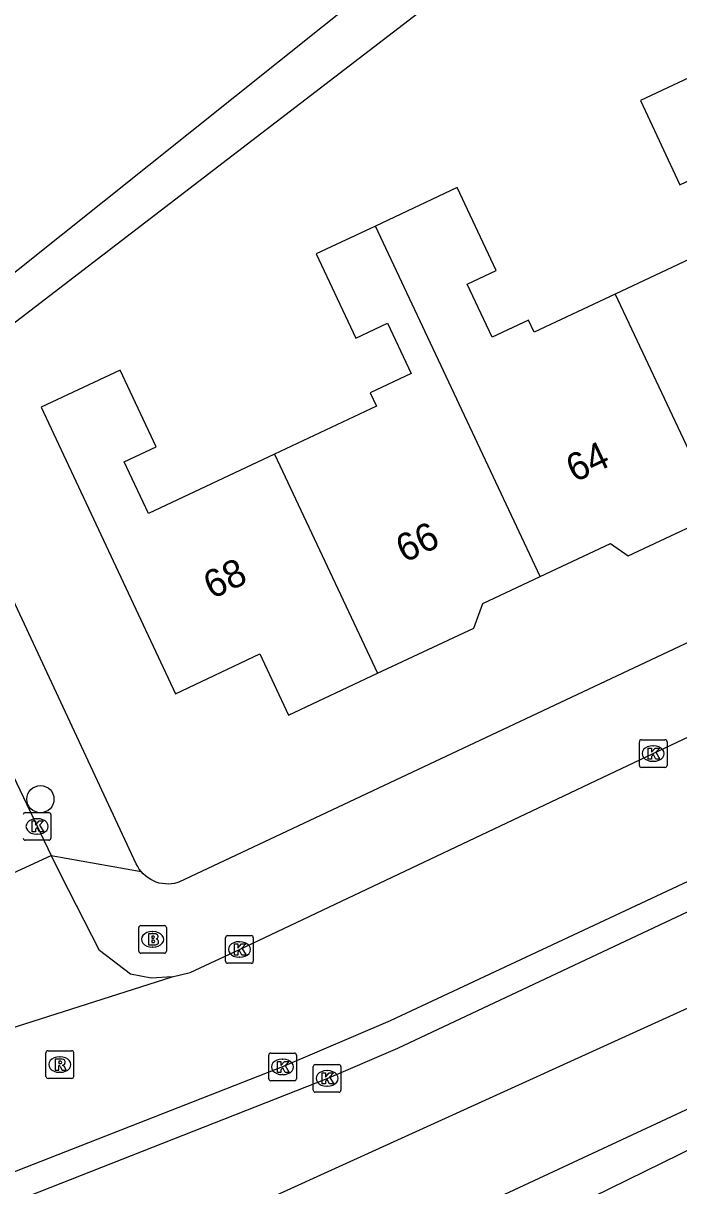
# Model space of a CAD drawing. Extents: x 159280 to 160375, y 384531 to 385872.
# Drawn here: x 160064.43 to 160088.12, y 384621.74 to 384663.74 of the extents above; entities that cross this region are included whole.
import ezdxf

# ---------------------------------------------------------------- set-up
doc = ezdxf.new("R2010")
doc.units = 0
for name, color, linetype in [('IMGEO_Boom', 7, 'Continuous'), ('IMGEO_Brandkraan', 7, 'Continuous'), ('IMGEO_Kolk', 7, 'Continuous'), ('IMGEO_Pand', 7, 'Continuous'), ('IMGEO_Pand_nummerreeks', 7, 'Continuous'), ('IMGEO_Rijbaan_lokaal_open', 7, 'Continuous'), ('IMGEO_Rijbaan_regionaal_gesloten', 7, 'Continuous'), ('IMGEO_Rioolput', 7, 'Continuous'), ('IMGEO_Voetpad_open', 7, 'Continuous')]:
    doc.layers.add(name, color=color, linetype=linetype)

msp = doc.modelspace()

# ---------------------------------------------------------------- linework, layer by layer
at = {"layer": 'IMGEO_Boom'}
msp.add_circle((160065.049, 384635.71), 0.489, dxfattribs=at)
at = {"layer": 'IMGEO_Brandkraan'}
for p, q in [((160068.603, 384630.218), (160068.603, 384631.07)), ((160068.678, 384631.144), (160069.53, 384631.144)), ((160069.091, 384630.924), (160069.116, 384630.924)), ((160069.604, 384631.07), (160069.604, 384630.218)), ((160069.53, 384630.144), (160068.678, 384630.144)), ((160069.114, 384630.364), (160069.089, 384630.364))]:
    msp.add_line(p, q, dxfattribs=at)
for points in [[(160068.603, 384630.218), (160068.603, 384631.07)], [(160068.678, 384631.144), (160069.53, 384631.144)], [(160068.951, 384630.844), (160068.951, 384630.444), (160069.164, 384630.444)], [(160069.182, 384630.844), (160068.951, 384630.844)], [(160069.604, 384631.07), (160069.604, 384630.218)], [(160069.13, 384630.763), (160069.076, 384630.763), (160069.076, 384630.687)], [(160069.076, 384630.687), (160069.129, 384630.687)], [(160069.138, 384630.611), (160069.076, 384630.611), (160069.076, 384630.53)], [(160069.076, 384630.53), (160069.138, 384630.53)], [(160069.53, 384630.144), (160068.678, 384630.144)]]:
    msp.add_lwpolyline(points, dxfattribs=at)
for centre, radius, start, end in [((160068.68, 384631.068), 0.0765, 91.552, 178.448), ((160068.68, 384631.068), 0.0765, 91.552, 178.448), ((160069.186, 384630.699), 0.145, 59.4692, 91.5367), ((160069.528, 384631.068), 0.0765, 1.552, 88.448), ((160069.528, 384631.068), 0.0765, 1.552, 88.448), ((160069.131, 384630.725), 0.0379, 267.8285, 90.9355), ((160069.139, 384630.57), 0.0404, 269.8759, 90.5077), ((160069.17, 384630.695), 0.251, 268.6676, 293.5347), ((160069.211, 384630.746), 0.0922, 285.5137, 58.1501), ((160069.216, 384630.554), 0.105, 301.3115, 78.989), ((160068.68, 384630.22), 0.0765, 181.552, 268.448), ((160068.68, 384630.22), 0.0765, 181.552, 268.448), ((160069.528, 384630.22), 0.0765, 271.552, 358.448), ((160069.528, 384630.22), 0.0765, 271.552, 358.448)]:
    msp.add_arc(centre, radius, start, end, dxfattribs=at)
for centre, major_axis, ratio, start_param, end_param in [((160069.09, 384630.644), (-0.387, 0.002), 0.722429, 4.712389, 7.853982), ((160069.115, 384630.644), (-0.39, 0.002), 0.717154, 1.570796, 4.712389)]:
    msp.add_ellipse(centre, major_axis=major_axis, ratio=ratio, start_param=start_param, end_param=end_param, dxfattribs=at)
at = {"layer": 'IMGEO_Kolk'}
for p, q in [((160086.698, 384636.931), (160086.698, 384637.783)), ((160086.773, 384637.857), (160087.625, 384637.857)), ((160087.186, 384637.637), (160087.211, 384637.637)), ((160087.699, 384637.783), (160087.699, 384636.931)), ((160087.625, 384636.857), (160086.773, 384636.857)), ((160087.209, 384637.077), (160087.184, 384637.077)), ((160064.501, 384635.224), (160065.353, 384635.224)), ((160065.427, 384635.15), (160065.427, 384634.298)), ((160064.914, 384635.004), (160064.939, 384635.004)), ((160065.353, 384634.224), (160064.501, 384634.224)), ((160064.937, 384634.444), (160064.912, 384634.444)), ((160071.741, 384629.852), (160071.741, 384630.704)), ((160071.816, 384630.778), (160072.668, 384630.778)), ((160072.229, 384630.558), (160072.254, 384630.558)), ((160072.742, 384630.704), (160072.742, 384629.852)), ((160072.252, 384629.998), (160072.227, 384629.998)), ((160072.668, 384629.778), (160071.816, 384629.778)), ((160073.3, 384625.61), (160073.3, 384626.462)), ((160073.375, 384626.536), (160074.227, 384626.536)), ((160073.788, 384626.316), (160073.813, 384626.316)), ((160074.301, 384626.462), (160074.301, 384625.61)), ((160074.91, 384625.194), (160074.91, 384626.046)), ((160074.985, 384626.12), (160075.837, 384626.12)), ((160075.398, 384625.9), (160075.423, 384625.9)), ((160075.911, 384626.046), (160075.911, 384625.194)), ((160074.227, 384625.536), (160073.375, 384625.536)), ((160073.811, 384625.756), (160073.786, 384625.756)), ((160075.837, 384625.12), (160074.985, 384625.12)), ((160075.421, 384625.34), (160075.396, 384625.34))]:
    msp.add_line(p, q, dxfattribs=at)
for points in [[(160086.698, 384636.931), (160086.698, 384637.783)], [(160086.773, 384637.857), (160087.625, 384637.857)], [(160087.019, 384637.557), (160087.142, 384637.557), (160087.142, 384637.406), (160087.272, 384637.557), (160087.436, 384637.557), (160087.29, 384637.406), (160087.443, 384637.157), (160087.291, 384637.157), (160087.206, 384637.321), (160087.142, 384637.254), (160087.142, 384637.157), (160087.019, 384637.157), (160087.019, 384637.557)], [(160087.699, 384637.783), (160087.699, 384636.931)], [(160087.625, 384636.857), (160086.773, 384636.857)], [(160064.501, 384635.224), (160065.353, 384635.224)], [(160065.427, 384635.15), (160065.427, 384634.298)], [(160064.747, 384634.924), (160064.87, 384634.924), (160064.87, 384634.773), (160065, 384634.924), (160065.164, 384634.924), (160065.018, 384634.773), (160065.171, 384634.524), (160065.019, 384634.524), (160064.934, 384634.688), (160064.87, 384634.621), (160064.87, 384634.524), (160064.747, 384634.524), (160064.747, 384634.924)], [(160065.353, 384634.224), (160064.501, 384634.224)], [(160071.741, 384629.852), (160071.741, 384630.704)], [(160071.816, 384630.778), (160072.668, 384630.778)], [(160072.062, 384630.478), (160072.185, 384630.478), (160072.185, 384630.327), (160072.315, 384630.478), (160072.479, 384630.478), (160072.333, 384630.327), (160072.486, 384630.078), (160072.334, 384630.078), (160072.249, 384630.242), (160072.185, 384630.175), (160072.185, 384630.078), (160072.062, 384630.078), (160072.062, 384630.478)], [(160072.742, 384630.704), (160072.742, 384629.852)], [(160072.668, 384629.778), (160071.816, 384629.778)], [(160073.3, 384625.61), (160073.3, 384626.462)], [(160073.375, 384626.536), (160074.227, 384626.536)], [(160073.621, 384626.236), (160073.744, 384626.236), (160073.744, 384626.085), (160073.874, 384626.236), (160074.038, 384626.236), (160073.892, 384626.085), (160074.045, 384625.836), (160073.893, 384625.836), (160073.808, 384626), (160073.744, 384625.933), (160073.744, 384625.836), (160073.621, 384625.836), (160073.621, 384626.236)], [(160074.301, 384626.462), (160074.301, 384625.61)], [(160074.91, 384625.194), (160074.91, 384626.046)], [(160074.985, 384626.12), (160075.837, 384626.12)], [(160075.231, 384625.82), (160075.354, 384625.82), (160075.354, 384625.669), (160075.484, 384625.82), (160075.648, 384625.82), (160075.502, 384625.669), (160075.655, 384625.42), (160075.503, 384625.42), (160075.418, 384625.584), (160075.354, 384625.517), (160075.354, 384625.42), (160075.231, 384625.42), (160075.231, 384625.82)], [(160075.911, 384626.046), (160075.911, 384625.194)], [(160074.227, 384625.536), (160073.375, 384625.536)], [(160075.837, 384625.12), (160074.985, 384625.12)]]:
    msp.add_lwpolyline(points, dxfattribs=at)
for centre, start, end in [((160086.775, 384637.781), 91.552, 178.448), ((160086.775, 384637.781), 91.552, 178.448), ((160087.623, 384637.781), 1.552, 88.448), ((160087.623, 384637.781), 1.552, 88.448), ((160086.775, 384636.933), 181.552, 268.448), ((160086.775, 384636.933), 181.552, 268.448), ((160087.623, 384636.933), 271.552, 358.448), ((160087.623, 384636.933), 271.552, 358.448), ((160064.503, 384635.148), 91.552, 178.448), ((160064.503, 384635.148), 91.552, 178.448), ((160065.351, 384635.148), 1.552, 88.448), ((160065.351, 384635.148), 1.552, 88.448), ((160064.503, 384634.3), 181.552, 268.448), ((160064.503, 384634.3), 181.552, 268.448), ((160065.351, 384634.3), 271.552, 358.448), ((160065.351, 384634.3), 271.552, 358.448), ((160071.818, 384630.702), 91.552, 178.448), ((160071.818, 384630.702), 91.552, 178.448), ((160072.666, 384630.702), 1.552, 88.448), ((160072.666, 384630.702), 1.552, 88.448), ((160071.818, 384629.854), 181.552, 268.448), ((160071.818, 384629.854), 181.552, 268.448), ((160072.666, 384629.854), 271.552, 358.448), ((160072.666, 384629.854), 271.552, 358.448), ((160073.377, 384626.46), 91.552, 178.448), ((160073.377, 384626.46), 91.552, 178.448), ((160074.225, 384626.46), 1.552, 88.448), ((160074.225, 384626.46), 1.552, 88.448), ((160074.987, 384626.044), 91.552, 178.448), ((160074.987, 384626.044), 91.552, 178.448), ((160075.835, 384626.044), 1.552, 88.448), ((160075.835, 384626.044), 1.552, 88.448), ((160073.377, 384625.612), 181.552, 268.448), ((160073.377, 384625.612), 181.552, 268.448), ((160074.225, 384625.612), 271.552, 358.448), ((160074.225, 384625.612), 271.552, 358.448), ((160074.987, 384625.196), 181.552, 268.448), ((160074.987, 384625.196), 181.552, 268.448), ((160075.835, 384625.196), 271.552, 358.448), ((160075.835, 384625.196), 271.552, 358.448)]:
    msp.add_arc(centre, 0.0765, start, end, dxfattribs=at)
for centre, major_axis, ratio, start_param, end_param in [((160087.185, 384637.357), (-0.387, 0.002), 0.722429, 4.712389, 7.853982), ((160087.21, 384637.357), (-0.39, 0.002), 0.717154, 1.570796, 4.712389), ((160064.913, 384634.724), (-0.387, 0.002), 0.722429, 4.712389, 7.853982), ((160064.938, 384634.724), (-0.39, 0.002), 0.717154, 1.570796, 4.712389), ((160072.228, 384630.278), (-0.387, 0.002), 0.722429, 4.712389, 7.853982), ((160072.253, 384630.278), (-0.39, 0.002), 0.717154, 1.570796, 4.712389), ((160073.787, 384626.036), (-0.387, 0.002), 0.722429, 4.712389, 7.853982), ((160073.812, 384626.036), (-0.39, 0.002), 0.717154, 1.570796, 4.712389), ((160075.397, 384625.62), (-0.387, 0.002), 0.722429, 4.712389, 7.853982), ((160075.422, 384625.62), (-0.39, 0.002), 0.717154, 1.570796, 4.712389)]:
    msp.add_ellipse(centre, major_axis=major_axis, ratio=ratio, start_param=start_param, end_param=end_param, dxfattribs=at)
at = {"layer": 'IMGEO_Pand'}
for points in [[(160089.458, 384662.23), (160086.736, 384660.951), (160088.166, 384657.907), (160089.254, 384658.418), (160090.117, 384656.581), (160088.896, 384656.007), (160089.13, 384655.509), (160085.829, 384653.958)], [(160085.829, 384653.958), (160082.894, 384652.58), (160082.688, 384653.02), (160081.374, 384652.402), (160080.477, 384654.312), (160081.528, 384654.805), (160080.117, 384657.809), (160077.155, 384656.418)], [(160077.155, 384656.418), (160075.018, 384655.415), (160076.449, 384652.369), (160077.595, 384652.908), (160078.451, 384651.086), (160076.965, 384650.388), (160077.192, 384649.905), (160073.512, 384648.176)], [(160083.108, 384643.751), (160079.905, 384650.566), (160077.155, 384656.418)], [(160085.829, 384653.958), (160089.554, 384646.031)], [(160073.512, 384648.176), (160068.949, 384646.033), (160068.071, 384647.901), (160069.23, 384648.445), (160067.931, 384651.21), (160065.07, 384649.867), (160069.93, 384639.52), (160072.984, 384640.955), (160074.021, 384638.747), (160077.233, 384640.256)], [(160073.512, 384648.176), (160077.233, 384640.256)], [(160083.108, 384643.751), (160085.655, 384644.947), (160086.297, 384644.501), (160089.554, 384646.031)], [(160077.233, 384640.256), (160080.72, 384641.893), (160081.04, 384642.78), (160083.108, 384643.751)]]:
    msp.add_lwpolyline(points, dxfattribs=at)
at = {"layer": 'IMGEO_Rijbaan_lokaal_open'}
for points in [[(160180.653, 384675.929), (160171.723, 384671.759), (160144.378, 384658.99), (160126.055, 384650.383), (160088.841, 384632.92), (160077.69, 384627.699), (160073.801, 384626.037), (160056.041, 384619.086), (160049.251, 384616.444)], [(160069.809, 384629.293), (160070.464, 384629.449), (160072.242, 384630.277), (160087.2, 384637.356), (160142.974, 384663.69), (160149.23, 384666.624)], [(160059.117, 384646.713), (160059.207, 384646.514), (160060.154, 384644.709), (160065.431, 384633.668)], [(160060.938, 384631.613), (160063.279, 384632.684), (160065.431, 384633.668)], [(160069.809, 384629.293), (160069.052, 384629.244), (160068.307, 384629.39), (160067.18, 384630.247), (160066.077, 384632.404), (160065.431, 384633.668)], [(160057.485, 384625.361), (160069.809, 384629.293)]]:
    msp.add_lwpolyline(points, dxfattribs=at)
at = {"layer": 'IMGEO_Rijbaan_regionaal_gesloten'}
for points in [[(160006.675, 384596.052), (160012.896, 384598.112), (160030.199, 384604.442), (160051.41, 384612.075), (160070.258, 384619.89), (160105.075, 384635.724), (160136.86, 384650.709), (160173.534, 384667.91), (160180.357, 384670.981), (160187.384, 384674.159), (160193.16, 384677.338), (160199.61, 384681.383), (160210.295, 384687.933), (160217.514, 384692.075), (160225.023, 384696.313), (160232.339, 384700.069), (160235.287, 384701.39)], [(160046.751, 384614.401), (160055.375, 384617.743), (160075.411, 384625.619), (160077.964, 384626.718), (160090.922, 384632.804), (160109.527, 384641.533), (160128.143, 384650.259), (160144.064, 384657.707), (160164.447, 384667.279), (160172.142, 384670.868), (160181.729, 384675.34), (160189.117, 384679.082), (160200.497, 384685.824), (160200.698, 384685.93)], [(160067.511, 384615.093), (160081.295, 384621.184), (160091.401, 384625.897)], [(160091.931, 384624.72), (160062.951, 384610.53), (160060.23, 384609.186), (160057.944, 384608.051)]]:
    msp.add_lwpolyline(points, dxfattribs=at)
at = {"layer": 'IMGEO_Rioolput'}
for p, q in [((160065.248, 384625.694), (160065.248, 384626.546)), ((160065.323, 384626.62), (160066.175, 384626.62)), ((160065.736, 384626.4), (160065.761, 384626.4)), ((160066.249, 384626.546), (160066.249, 384625.694)), ((160065.759, 384625.84), (160065.734, 384625.84)), ((160066.175, 384625.62), (160065.323, 384625.62))]:
    msp.add_line(p, q, dxfattribs=at)
for points in [[(160065.248, 384625.694), (160065.248, 384626.546)], [(160065.323, 384626.62), (160066.175, 384626.62)], [(160065.837, 384626.318), (160065.585, 384626.32), (160065.585, 384625.92)], [(160065.763, 384626.239), (160065.709, 384626.239), (160065.709, 384626.158)], [(160066.249, 384626.546), (160066.249, 384625.694)], [(160065.585, 384625.92), (160065.709, 384625.92), (160065.709, 384626.082), (160065.72, 384626.082)], [(160065.709, 384626.158), (160065.761, 384626.158)], [(160065.767, 384626.053), (160065.838, 384625.92), (160065.978, 384625.92), (160065.913, 384626.046)], [(160066.175, 384625.62), (160065.323, 384625.62)]]:
    msp.add_lwpolyline(points, dxfattribs=at)
for centre, radius, start, end in [((160065.325, 384626.544), 0.0765, 91.552, 178.448), ((160065.325, 384626.544), 0.0765, 91.552, 178.448), ((160065.769, 384626.143), 0.0964, 77.0061, 93.1865), ((160065.783, 384626.2), 0.0378, 276.6634, 79.6772), ((160065.836, 384626.208), 0.109, 350.3612, 89.416), ((160066.173, 384626.544), 0.0765, 1.552, 88.448), ((160066.173, 384626.544), 0.0765, 1.552, 88.448), ((160065.719, 384626.029), 0.0533, 26.0293, 88.6989), ((160065.745, 384626.347), 0.19, 274.7715, 282.9687), ((160065.834, 384626.208), 0.112, 277.5842, 350.9817), ((160065.818, 384625.993), 0.108, 29.5134, 73.7905), ((160065.325, 384625.696), 0.0765, 181.552, 268.448), ((160065.325, 384625.696), 0.0765, 181.552, 268.448), ((160066.173, 384625.696), 0.0765, 271.552, 358.448), ((160066.173, 384625.696), 0.0765, 271.552, 358.448)]:
    msp.add_arc(centre, radius, start, end, dxfattribs=at)
for centre, major_axis, ratio, start_param, end_param in [((160065.735, 384626.12), (-0.387, 0.002), 0.722429, 4.712389, 7.853982), ((160065.76, 384626.12), (-0.39, 0.002), 0.717154, 1.570796, 4.712389)]:
    msp.add_ellipse(centre, major_axis=major_axis, ratio=ratio, start_param=start_param, end_param=end_param, dxfattribs=at)
at = {"layer": 'IMGEO_Voetpad_open'}
for points in [[(160059.502, 384651.079), (160092.529, 384677.432), (160092.253, 384677.98), (160087.615, 384687.184)], [(160060.513, 384650.172), (160073.214, 384659.911), (160097.106, 384678.232), (160102.169, 384667.456)], [(160109.727, 384651.379), (160070.052, 384632.707), (160070.009, 384632.693), (160069.9, 384632.666), (160069.789, 384632.649), (160069.677, 384632.642), (160069.565, 384632.645), (160069.454, 384632.657), (160069.344, 384632.68), (160069.237, 384632.712), (160069.133, 384632.754), (160069.033, 384632.805), (160068.938, 384632.865), (160068.849, 384632.933), (160068.766, 384633.009), (160068.691, 384633.091)], [(160068.691, 384633.091), (160068.623, 384633.18), (160068.563, 384633.275), (160068.512, 384633.375), (160061.244, 384648.931), (160061.083, 384649.299), (160060.89, 384649.65), (160060.666, 384649.984), (160060.513, 384650.172)], [(160065.431, 384633.668), (160068.691, 384633.091)]]:
    msp.add_lwpolyline(points, dxfattribs=at)

# ---------------------------------------------------------------- texts
at = {"layer": 'IMGEO_Pand_nummerreeks'}
for s, rotation, p in [('64', 25.2637, (160084.356, 384647.14)), ('66', 25.2637, (160078.204, 384644.236)), ('68', 25.1659, (160071.247, 384642.923))]:
    msp.add_text(s, height=1, rotation=rotation, dxfattribs=at).set_placement(p)

doc.saveas('drawing.dxf')
